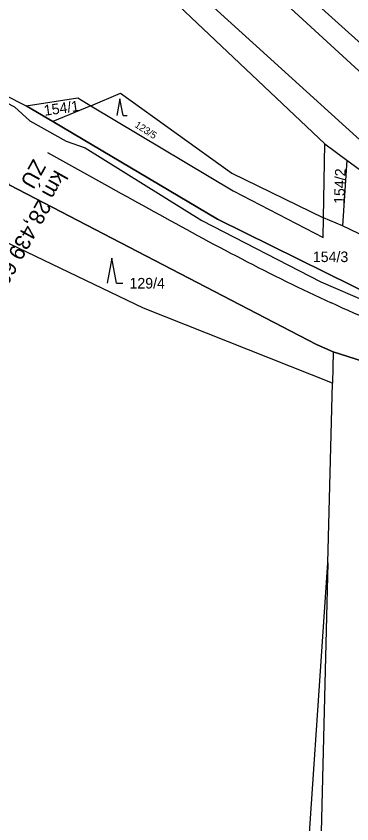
# Model space of a CAD drawing. Extents: x -793666 to -785424, y -1118958 to -1108761.
# Drawn here: x -789723.6 to -789669.7, y -1114353.1 to -1114223.4 of the extents above; entities that cross this region are included whole.
import ezdxf

# ---------------------------------------------------------------- set-up
doc = ezdxf.new("R2010")
doc.units = 0
for name, color, linetype in [('1', 7, 'Continuous'), ('Hranice parcel', 7, 'Continuous'), ('Parcelní čísla', 7, 'Continuous'), ('Vnitřní kresba', 7, 'Continuous'), ('Vrstva 53', 7, 'Continuous'), ('Značky kultur', 7, 'Continuous')]:
    doc.layers.add(name, color=color, linetype=linetype)

msp = doc.modelspace()

# ---------------------------------------------------------------- linework, layer by layer
at = {"layer": '1'}
msp.add_line((-789718.58, -1114245.32), (-789708.47, -1114250.93), dxfattribs=at)
msp.add_line((-789718.58, -1114245.32), (-789708.47, -1114250.93), dxfattribs=at)
msp.add_line((-789718.58, -1114245.32), (-789708.47, -1114250.93), dxfattribs=at)
msp.add_line((-789718.58, -1114245.32), (-789708.47, -1114250.93), dxfattribs=at)
for points in [[(-789729.37, -1114235.18), (-789723.86, -1114238), (-789721.43, -1114240.25), (-789715.58, -1114243.5), (-789712.53, -1114244.57), (-789693.8, -1114256.22), (-789674.69, -1114266.08), (-789667.23, -1114269.28), (-789659.83, -1114272.47), (-789642.29, -1114278.58), (-789637.66, -1114279.92), (-789636.67, -1114276.5), (-789634.93, -1114276.11), (-789616.44, -1114277), (-789610.6, -1114282.06), (-789604.23, -1114283.25)], [(-789729.37, -1114235.18), (-789723.86, -1114238), (-789721.43, -1114240.25), (-789715.58, -1114243.5), (-789712.53, -1114244.57), (-789693.8, -1114256.22), (-789674.69, -1114266.08), (-789667.23, -1114269.28), (-789659.83, -1114272.47), (-789642.29, -1114278.58), (-789637.66, -1114279.92), (-789636.67, -1114276.5), (-789634.93, -1114276.11), (-789616.44, -1114277), (-789610.6, -1114282.06), (-789604.23, -1114283.25)], [(-789708.47, -1114250.93), (-789707.6, -1114251.41), (-789706.72, -1114251.9), (-789705.85, -1114252.38), (-789704.97, -1114252.87), (-789704.1, -1114253.35), (-789703.22, -1114253.84), (-789702.35, -1114254.32), (-789701.47, -1114254.81), (-789700.6, -1114255.29), (-789699.72, -1114255.77), (-789698.85, -1114256.25), (-789697.97, -1114256.73), (-789697.09, -1114257.21), (-789696.21, -1114257.69), (-789695.33, -1114258.17), (-789694.45, -1114258.64), (-789693.57, -1114259.12), (-789692.69, -1114259.59), (-789691.81, -1114260.06), (-789690.93, -1114260.53), (-789690.04, -1114261), (-789689.16, -1114261.46), (-789688.27, -1114261.93), (-789687.38, -1114262.39), (-789686.5, -1114262.85), (-789685.61, -1114263.3), (-789684.72, -1114263.76), (-789683.83, -1114264.21), (-789682.93, -1114264.66), (-789682.04, -1114265.11), (-789681.14, -1114265.55), (-789680.25, -1114266), (-789679.35, -1114266.44), (-789678.45, -1114266.87), (-789677.55, -1114267.3), (-789676.64, -1114267.73), (-789675.74, -1114268.16), (-789674.83, -1114268.59), (-789673.93, -1114269), (-789673.02, -1114269.42)], [(-789708.47, -1114250.93), (-789707.6, -1114251.41), (-789706.72, -1114251.9), (-789705.85, -1114252.38), (-789704.97, -1114252.87), (-789704.1, -1114253.35), (-789703.22, -1114253.84), (-789702.35, -1114254.32), (-789701.47, -1114254.81), (-789700.6, -1114255.29), (-789699.72, -1114255.77), (-789698.85, -1114256.25), (-789697.97, -1114256.73), (-789697.09, -1114257.21), (-789696.21, -1114257.69), (-789695.33, -1114258.17), (-789694.45, -1114258.64), (-789693.57, -1114259.12), (-789692.69, -1114259.59), (-789691.81, -1114260.06), (-789690.93, -1114260.53), (-789690.04, -1114261), (-789689.16, -1114261.46), (-789688.27, -1114261.93), (-789687.38, -1114262.39), (-789686.5, -1114262.85), (-789685.61, -1114263.3), (-789684.72, -1114263.76), (-789683.83, -1114264.21), (-789682.93, -1114264.66), (-789682.04, -1114265.11), (-789681.14, -1114265.55), (-789680.25, -1114266), (-789679.35, -1114266.44), (-789678.45, -1114266.87), (-789677.55, -1114267.3), (-789676.64, -1114267.73), (-789675.74, -1114268.16), (-789674.83, -1114268.59), (-789673.93, -1114269), (-789673.02, -1114269.42)], [(-789708.47, -1114250.93), (-789707.6, -1114251.41), (-789706.72, -1114251.9), (-789705.85, -1114252.38), (-789704.97, -1114252.87), (-789704.1, -1114253.35), (-789703.22, -1114253.84), (-789702.35, -1114254.32), (-789701.47, -1114254.81), (-789700.6, -1114255.29), (-789699.72, -1114255.77), (-789698.85, -1114256.25), (-789697.97, -1114256.73), (-789697.09, -1114257.21), (-789696.21, -1114257.69), (-789695.33, -1114258.17), (-789694.45, -1114258.64), (-789693.57, -1114259.12), (-789692.69, -1114259.59), (-789691.81, -1114260.06), (-789690.93, -1114260.53), (-789690.04, -1114261), (-789689.16, -1114261.46), (-789688.27, -1114261.93), (-789687.38, -1114262.39), (-789686.5, -1114262.85), (-789685.61, -1114263.3), (-789684.72, -1114263.76), (-789683.83, -1114264.21), (-789682.93, -1114264.66), (-789682.04, -1114265.11), (-789681.14, -1114265.55), (-789680.25, -1114266), (-789679.35, -1114266.44), (-789678.45, -1114266.87), (-789677.55, -1114267.3), (-789676.64, -1114267.73), (-789675.74, -1114268.16), (-789674.83, -1114268.59), (-789673.93, -1114269), (-789673.02, -1114269.42)], [(-789708.47, -1114250.93), (-789707.6, -1114251.41), (-789706.72, -1114251.9), (-789705.85, -1114252.38), (-789704.97, -1114252.87), (-789704.1, -1114253.35), (-789703.22, -1114253.84), (-789702.35, -1114254.32), (-789701.47, -1114254.81), (-789700.6, -1114255.29), (-789699.72, -1114255.77), (-789698.85, -1114256.25), (-789697.97, -1114256.73), (-789697.09, -1114257.21), (-789696.21, -1114257.69), (-789695.33, -1114258.17), (-789694.45, -1114258.64), (-789693.57, -1114259.12), (-789692.69, -1114259.59), (-789691.81, -1114260.06), (-789690.93, -1114260.53), (-789690.04, -1114261), (-789689.16, -1114261.46), (-789688.27, -1114261.93), (-789687.38, -1114262.39), (-789686.5, -1114262.85), (-789685.61, -1114263.3), (-789684.72, -1114263.76), (-789683.83, -1114264.21), (-789682.93, -1114264.66), (-789682.04, -1114265.11), (-789681.14, -1114265.55), (-789680.25, -1114266), (-789679.35, -1114266.44), (-789678.45, -1114266.87), (-789677.55, -1114267.3), (-789676.64, -1114267.73), (-789675.74, -1114268.16), (-789674.83, -1114268.59), (-789673.93, -1114269), (-789673.02, -1114269.42)]]:
    msp.add_lwpolyline(points, dxfattribs=at)
msp.add_arc((-789569.36, -1114041.92), 250, 245.505, 252.7337, dxfattribs=at)
msp.add_arc((-789569.36, -1114041.92), 250, 245.505, 252.7337, dxfattribs=at)
msp.add_arc((-789569.36, -1114041.92), 250, 245.505, 252.7337, dxfattribs=at)
msp.add_arc((-789569.36, -1114041.92), 250, 245.505, 252.7337, dxfattribs=at)
at = {"layer": 'Hranice parcel'}
for p, q in [((-789717.72, -1114240.35), (-789721.98, -1114237.82)), ((-789711.61, -1114237.83), (-789717.72, -1114240.35)), ((-789674.22, -1114255.79), (-789674.05, -1114243.92)), ((-789674.05, -1114243.92), (-789670.47, -1114246.55)), ((-789670.47, -1114246.55), (-789671.17, -1114257.11)), ((-789671.17, -1114257.11), (-789674.22, -1114255.79)), ((-789672.68, -1114277.31), (-789672.8, -1114282.32)), ((-789672.68, -1114277.31), (-789641.23, -1114287.32)), ((-789673.52, -1114311.19), (-789672.8, -1114282.32))]:
    msp.add_line(p, q, dxfattribs=at)
for points in [[(-789947.95, -1114045.65), (-789937.19, -1114046.76), (-789926.39, -1114049.19), (-789905.79, -1114053.58), (-789892.95, -1114057.97), (-789866.38, -1114072.87), (-789837.53, -1114095.45), (-789775.3, -1114149.42), (-789717.99, -1114202.34), (-789674.05, -1114243.92)], [(-789891.43, -1114142.08), (-789830.15, -1114178.38), (-789746.5, -1114225.43), (-789721.98, -1114237.82)], [(-789626.24, -1114265.44), (-789653.29, -1114241.26), (-789699.87, -1114199.39)], [(-789721.98, -1114237.82), (-789713.71, -1114236.57), (-789711.61, -1114237.83)], [(-789711.61, -1114237.83), (-789706.83, -1114235.81), (-789688.94, -1114248.62), (-789674.22, -1114255.79)], [(-789711.61, -1114237.83), (-789688.76, -1114251.49), (-789674.27, -1114258.96), (-789674.22, -1114255.79)], [(-789640.19, -1114272.7), (-789665.23, -1114268.84), (-789691.28, -1114256.01), (-789717.72, -1114240.35)], [(-789672.8, -1114282.32), (-789703.15, -1114270.28), (-789752.62, -1114246.61)], [(-789670.47, -1114246.55), (-789665.52, -1114250.19), (-789652.15, -1114264.75)], [(-789724.61, -1114250.58), (-789675.34, -1114276.11), (-789672.68, -1114277.31)], [(-789652.15, -1114264.75), (-789662.15, -1114261.44), (-789671.17, -1114257.11)], [(-789686.2, -1114419.31), (-789677.54, -1114370.31), (-789673.52, -1114311.19)], [(-789673.52, -1114311.19), (-789674.91, -1114367.33), (-789681.24, -1114408.94)]]:
    msp.add_lwpolyline(points, dxfattribs=at)
at = {"layer": 'Vnitřní kresba'}
for p, q in [((-789708.76, -1114195.33), (-789656.61, -1114243.22)), ((-789662.93, -1114248.27), (-789715.11, -1114200.94))]:
    msp.add_line(p, q, dxfattribs=at)
at = {"layer": 'Vrstva 53'}
for points in [[(-790049.23, -1114034.44), (-790014.82, -1114057.41), (-790011.64, -1114059.53), (-790007.66, -1114062.18), (-790004.95, -1114067.14), (-789993.35, -1114088.34), (-789984.83, -1114079.42), (-789951.34, -1114096.74), (-789913.42, -1114129.06), (-789891.43, -1114142.08), (-789830.15, -1114178.38), (-789746.5, -1114225.43), (-789721.98, -1114237.82), (-789717.72, -1114240.35), (-789691.28, -1114256.01), (-789665.23, -1114268.84), (-789640.19, -1114272.7), (-789627.07, -1114282.33), (-789607.19, -1114286.63), (-789603.91, -1114286.39)], [(-789600.46, -1114294.39), (-789619.3, -1114290.36), (-789624.34, -1114291.37), (-789641.23, -1114287.32), (-789672.68, -1114277.31), (-789675.34, -1114276.11), (-789724.61, -1114250.58), (-789730.23, -1114243.59), (-789790.24, -1114210.69), (-789844.34, -1114181.96), (-789891.39, -1114158.73), (-789943.99, -1114130.82), (-789972.38, -1114117.19), (-789989.47, -1114115.38), (-790009.42, -1114105.25), (-790039.99, -1114089.61), (-790043.48, -1114088.64), (-790052.2, -1114080.82), (-790070.36, -1114064.18)]]:
    msp.add_lwpolyline(points, dxfattribs=at)
at = {"layer": 'Značky kultur'}
for p, q in [((-789706.94, -1114236.7), (-789707.44, -1114239.38)), ((-789706.44, -1114239.38), (-789706.94, -1114236.7)), ((-789706.44, -1114239.38), (-789705.77, -1114239.38)), ((-789708.23, -1114262.28), (-789708.98, -1114266.28)), ((-789707.48, -1114266.28), (-789708.23, -1114262.28)), ((-789707.48, -1114266.28), (-789706.48, -1114266.28))]:
    msp.add_line(p, q, dxfattribs=at)

# ---------------------------------------------------------------- texts
at = {"layer": '1'}
for s, rotation, p in [('ZÚ', 241.1644, (-789720.86, -1114246.24)), ('km 28,439 600', 240.9213, (-789717.39, -1114247.96))]:
    msp.add_text(s, height=2.5, rotation=rotation, dxfattribs=at).set_placement(p)
at = {"layer": 'Parcelní čísla'}
for s, height, rotation, p in [('154/1', 1.7, 8, (-789719.03, -1114239.44)), ('123/5', 1.14, 327, (-789704.67, -1114241.15)), ('154/2', 1.7, 88, (-789670.87, -1114253.6))]:
    msp.add_text(s, height=height, rotation=rotation, dxfattribs=at).set_placement(p)
for s, p in [('154/3', (-789675.95, -1114262.91)), ('129/4', (-789705.4, -1114267.15))]:
    msp.add_text(s, height=1.7, dxfattribs=at).set_placement(p)

doc.saveas('drawing.dxf')
